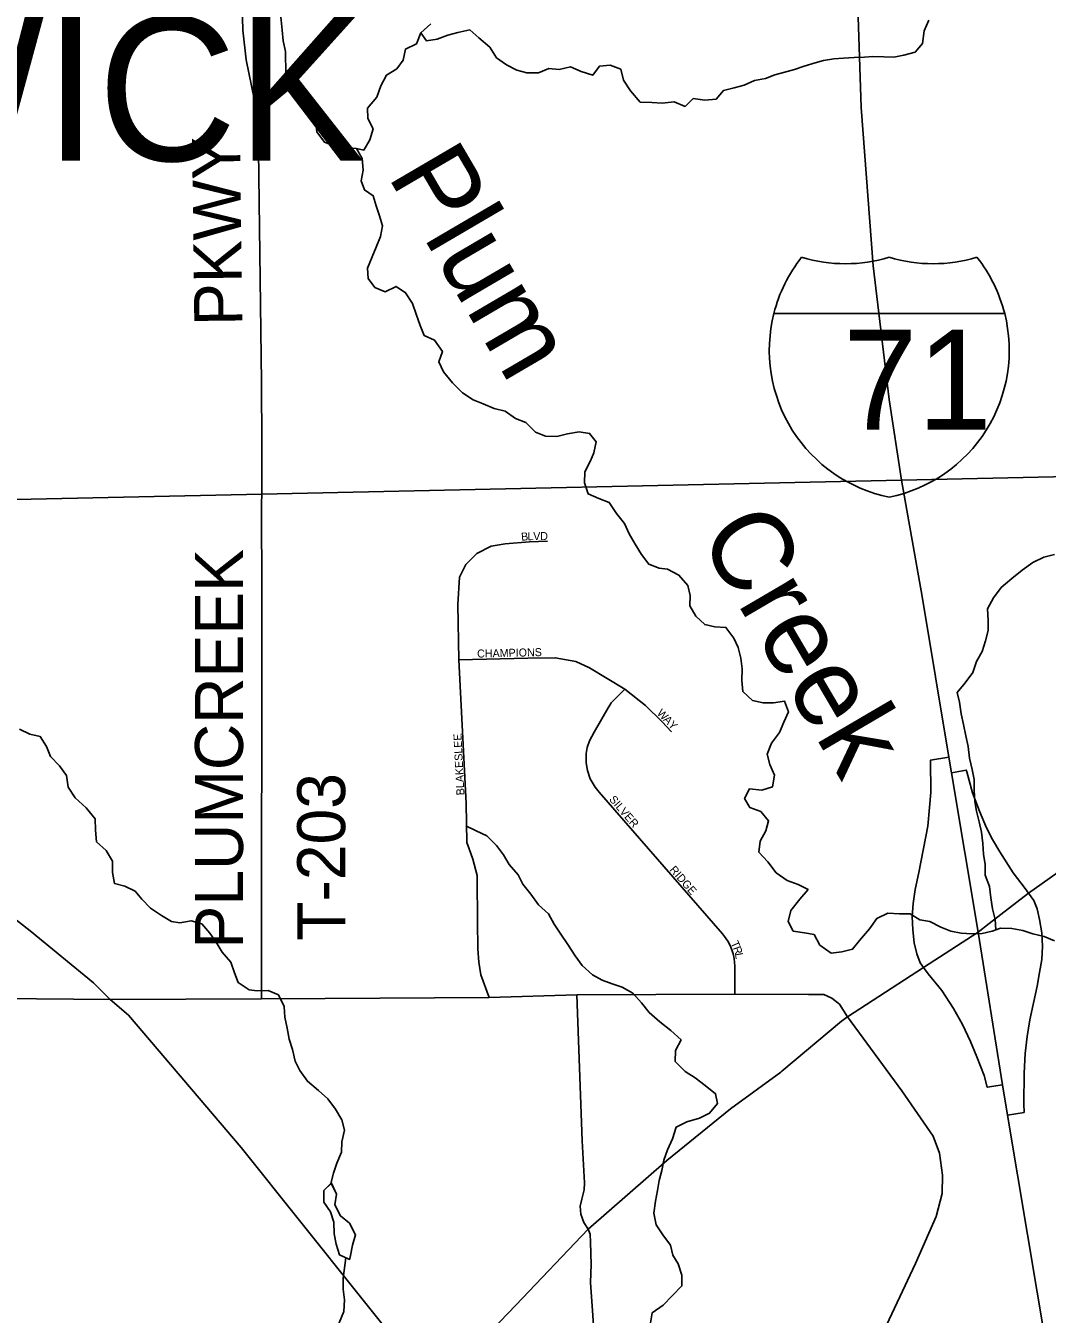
# Model space of a CAD drawing. Extents: x 1985906 to 2277390, y 930619 to 1324581.
# Drawn here: x 2157793 to 2164180, y 1161815 to 1169867 of the extents above; entities that cross this region are included whole.
import ezdxf

# ---------------------------------------------------------------- set-up
doc = ezdxf.new("R2010")
doc.units = 0
for name, color, linetype in [('GM_X_County_Road', 7, 'Continuous'), ('GM_X_Interchange_Ramps', 7, 'Continuous'), ('GM_X_Interstate_Location', 7, 'Continuous'), ('GM_X_Interstate_Route', 7, 'Continuous'), ('GM_X_Interstate_Shield', 7, 'Continuous'), ('GM_X_Minor_Lake', 7, 'Continuous'), ('GM_X_Minor_River', 7, 'Continuous'), ('GM_X_Minor_River_Text', 7, 'Continuous'), ('GM_X_State_Route', 7, 'Continuous'), ('GM_X_Township', 7, 'Continuous'), ('GM_X_Township_Road', 7, 'Continuous'), ('GM_X_Township_Road_Text', 7, 'Continuous'), ('GM_X_Township_Subdivision', 7, 'Continuous'), ('GM_X_Township_Subdivision_Text', 7, 'Continuous'), ('GM_X_Township_Text', 7, 'Continuous')]:
    doc.layers.add(name, color=color, linetype=linetype)

msp = doc.modelspace()

# ---------------------------------------------------------------- linework, layer by layer
at = {"layer": 'GM_X_County_Road'}
for points in [[(2156222.5, 1163761.3), (2157629.2, 1163787.3), (2158321.6, 1163781.3), (2159267.8, 1163785.3), (2159664.3, 1163787), (2160690.6, 1163793.9), (2161238.5, 1163810.2)], [(2161238.5, 1163810.2), (2162225.4, 1163815.7), (2162687.6, 1163813.4), (2162707.9, 1163813.6), (2162782, 1163813.8), (2162832.1, 1163789.9), (2162880.2, 1163751.9), (2162930, 1163672.5)], [(2162915.1, 1161191.9), (2163356.8, 1162131.4), (2163486.1, 1162426.4), (2163521.7, 1162568.9), (2163525.4, 1162683.1), (2163507, 1162821.5), (2163466.7, 1162927.6), (2163269.9, 1163211.7), (2162930, 1163672.5)]]:
    msp.add_lwpolyline(points, dxfattribs=at)
at = {"layer": 'GM_X_Interchange_Ramps'}
for points in [[(2163564.6, 1165296.3), (2163449.2, 1165276.6), (2163452.1, 1165075.8), (2163444.3, 1164981.2), (2163432.5, 1164864.5), (2163377, 1164575.2), (2163353.8, 1164468.3), (2163340.8, 1164382.5), (2163334.9, 1164299.9), (2163338.9, 1164216.9), (2163348.2, 1164136.7), (2163363.6, 1164067.3), (2163386.1, 1164010.7), (2163406.9, 1163981.7)], [(2164061.7, 1164446.4), (2164041.2, 1164475), (2163967.2, 1164574), (2163882.8, 1164705.3), (2163837.2, 1164781.5), (2163799.8, 1164855.1), (2163755.4, 1164958.6), (2163713.1, 1165074.1), (2163676, 1165204.2), (2163673.3, 1165215.1), (2163580.8, 1165199.3)], [(2163930.7, 1163058), (2164035.1, 1163075.6), (2164033.8, 1163129.5), (2164035.4, 1163320.3), (2164042.3, 1163444), (2164053.8, 1163551), (2164071.7, 1163655.1), (2164116.8, 1163864.8), (2164131.8, 1163950.9), (2164145.8, 1164031), (2164149.8, 1164113.4), (2164145.5, 1164198.2), (2164131.8, 1164281.5), (2164117.4, 1164347.5), (2164094.8, 1164399.9), (2164061.7, 1164446.4)], [(2163406.9, 1163981.7), (2163435.8, 1163941.4), (2163520, 1163838.3), (2163593, 1163725.9), (2163650.3, 1163626.4), (2163699, 1163519.7), (2163740.2, 1163423.4), (2163784.8, 1163306.2), (2163804.9, 1163233.1), (2163900.1, 1163249.1)]]:
    msp.add_lwpolyline(points, dxfattribs=at)
at = {"layer": 'GM_X_Interstate_Route'}
for points in [[(2163747.3, 1164202.4), (2163580.8, 1165199.3), (2163564.6, 1165296.3), (2163396.8, 1166300.5), (2163267.4, 1167027.3), (2163191.1, 1167531.9), (2163091.3, 1168366.4), (2163015.9, 1169357), (2162961.5, 1170995.3), (2162904.8, 1172075.7)], [(2165255.5, 1151731.9), (2165317.3, 1152662.3), (2165319.1, 1152689.2), (2165331.2, 1153491.5), (2165296, 1154328.5), (2165225.3, 1155193.1), (2165109.1, 1156042.5), (2164902.5, 1157342.4), (2164629.2, 1158860.1), (2164242.5, 1161207.5), (2163930.7, 1163058), (2163900.1, 1163249.1), (2163747.3, 1164202.4)]]:
    msp.add_lwpolyline(points, dxfattribs=at)
at = {"layer": 'GM_X_Interstate_Shield'}
for p, q in [((2162470.7, 1168069.5), (2163913.5, 1168069.5)), ((2163913.5, 1168069.5), (2162470.7, 1168069.5)), ((2163913.5, 1168069.5), (2162470.7, 1168069.5))]:
    msp.add_line(p, q, dxfattribs=at)
for centre, start, end in [((2163379.6, 1167839.6), 141.66896, 165.80665), ((2162918.1, 1169317.6), 253.00908, 286.99093), ((2163466, 1169317.6), 253.00908, 286.99093), ((2163004.6, 1167839.6), 14.19335, 38.33104), ((2163379.6, 1167839.6), 165.80665, 258.46304), ((2163004.6, 1167839.6), 281.53696, 14.19335)]:
    msp.add_arc(centre, 937.5, start, end, dxfattribs=at)
at = {"layer": 'GM_X_Minor_Lake'}
for points in [[(2159703.8, 1162634.4), (2159656, 1162587.6), (2159656.1, 1162515.5), (2159698, 1162455.4), (2159720, 1162389.3), (2159722.1, 1162317.2), (2159734.1, 1162253.1), (2159754.1, 1162185), (2159817.1, 1162156.2)], [(2159701.1, 1162631.7), (2159656, 1162587.6), (2159656.1, 1162515.5), (2159698, 1162455.4), (2159720, 1162389.3), (2159722.1, 1162317.2), (2159734.1, 1162253.1), (2159754.1, 1162185), (2159813.3, 1162157.9)], [(2159698.2, 1162626.6), (2159698.5, 1162623)], [(2159816.4, 1162153.7), (2159824, 1162181.1), (2159835.9, 1162247.2), (2159855.9, 1162311.3), (2159817.9, 1162383.4), (2159762, 1162429.4), (2159726, 1162497.5), (2159735.9, 1162565.6), (2159703.6, 1162634.7)], [(2159817.1, 1162156.2), (2159824, 1162181.1), (2159835.9, 1162247.2), (2159855.9, 1162311.3), (2159817.9, 1162383.4), (2159762, 1162429.4), (2159726, 1162497.5), (2159735.9, 1162565.6), (2159703.8, 1162634.4)]]:
    msp.add_lwpolyline(points, dxfattribs=at)
at = {"layer": 'GM_X_Minor_River'}
for points in [[(2159300.5, 1170518.1), (2159269.9, 1170437.5), (2159281.1, 1170369.5), (2159302.3, 1170297.8), (2159303.5, 1170231.7), (2159352.4, 1170174.4), (2159371.7, 1170102.6), (2159374.9, 1170032.6), (2159382, 1169970.6), (2159389.2, 1169902.6), (2159396.3, 1169840.6), (2159403.4, 1169772.6), (2159416.6, 1169706.7), (2159419.1, 1169564.5), (2159442.3, 1169496.8), (2159497.1, 1169443.7), (2159565.8, 1169398.8), (2159596.7, 1169345.2), (2159603.9, 1169277.3), (2159613.2, 1169205.3), (2159660.3, 1169140), (2159724.6, 1169115.1), (2159792.7, 1169104.2), (2159860.7, 1169099.4)], [(2159860.7, 1169099.4), (2159906.8, 1169090.2), (2159943.6, 1169155), (2159964.4, 1169223.5), (2159931.3, 1169287), (2159930.1, 1169353.1), (2159988.9, 1169420.2), (2160013.6, 1169492.8), (2160048.3, 1169559.5), (2160113.6, 1169598.7), (2160152.5, 1169653.5), (2160167.3, 1169721.9), (2160236.6, 1169755.2), (2160263.4, 1169823.8), (2160326.3, 1169879)], [(2160263.4, 1169823.8), (2160298.2, 1169774.3), (2160366, 1169783.5), (2160431.4, 1169808.7), (2160495, 1169825.8), (2160568.7, 1169841.1), (2160625.5, 1169792), (2160694.4, 1169733.1), (2160735.5, 1169667.7), (2160798.2, 1169622.8), (2160862.7, 1169589.8), (2160926.9, 1169572.9), (2160998.8, 1169574.2), (2161064.3, 1169599.4), (2161128.3, 1169594.5), (2161199.9, 1169611.8), (2161266.3, 1169580.9), (2161338.6, 1169558.1), (2161379.6, 1169614.9), (2161447.4, 1169622.1), (2161513.7, 1169595.2), (2161530.9, 1169527.4), (2161574, 1169460), (2161635.2, 1169391), (2161707.1, 1169388.2), (2161773.1, 1169383.4), (2161846.9, 1169392.7), (2161915.3, 1169363.8), (2161966.3, 1169412.8), (2162038.4, 1169402.1), (2162110.2, 1169409.3), (2162155.2, 1169462.2), (2162222.8, 1169479.4), (2162284.4, 1169496.5), (2162349.8, 1169525.7), (2162417.5, 1169538.9), (2162477.1, 1169560), (2162530.7, 1169575), (2162600.3, 1169594.2), (2162659.8, 1169615.3), (2162729.4, 1169636.5), (2162781.1, 1169649.5), (2162844.8, 1169660.6), (2162906.6, 1169665.7), (2162972.5, 1169668.8), (2163036.3, 1169672), (2163088.2, 1169674.9), (2163158.1, 1169674.1), (2163220.1, 1169671.2), (2163283.8, 1169684.3), (2163353.4, 1169701.6), (2163400.3, 1169756.5), (2163410.9, 1169836.8), (2163439.7, 1169903.4)], [(2159860.7, 1169099.4), (2159895.7, 1169037.9), (2159903, 1168965.9), (2159890.2, 1168897.6), (2159911.2, 1168841.9), (2159965.8, 1168804.8), (2159984.8, 1168743), (2160005.9, 1168679.2), (2160023, 1168617.4), (2160012.2, 1168551.1), (2159983.4, 1168484.5), (2159958.5, 1168424), (2159929.8, 1168353.3), (2159934.9, 1168287.3), (2159975.8, 1168231.9), (2160040.2, 1168205), (2160109.5, 1168238.3), (2160168.2, 1168199.2), (2160211.3, 1168131.9), (2160234.5, 1168064.2), (2160259.6, 1167994.5), (2160284.7, 1167930.8), (2160349.2, 1167901.9), (2160398.3, 1167832.6), (2160375.5, 1167766.1), (2160404.6, 1167704.5), (2160461.7, 1167635.4), (2160524.7, 1167572.4), (2160591.4, 1167529.5), (2160653.8, 1167504.5), (2160722.2, 1167475.7), (2160790.4, 1167458.8), (2160855.1, 1167413.9), (2160919.5, 1167387), (2160980.4, 1167327.9), (2161042.8, 1167303), (2161112.7, 1167300.2), (2161180.3, 1167317.4), (2161254, 1167328.7), (2161318.1, 1167319.8), (2161359, 1167266.4), (2161344.2, 1167198.1), (2161323.1, 1167147.6), (2161288.4, 1167078.9), (2161285.6, 1167010.7), (2161308.8, 1166943), (2161375.2, 1166912.1), (2161441.6, 1166887.2), (2161486.7, 1166819.9), (2161535.7, 1166756.7), (2161566.8, 1166693.1), (2161603.9, 1166627.6), (2161643, 1166562.2), (2161688, 1166502.9), (2161752.4, 1166478), (2161806.4, 1166470.9), (2161877, 1166434.1), (2161932.1, 1166368.9), (2161947.1, 1166307.1), (2161944.3, 1166242.9), (2161983.4, 1166177.5), (2162038.2, 1166124.4), (2162102.4, 1166111.5), (2162170.4, 1166106.7), (2162219.5, 1166039.4), (2162246.5, 1165981.8), (2162263.6, 1165916), (2162272.8, 1165848), (2162270.1, 1165775.8), (2162277.3, 1165705.9), (2162336.2, 1165650.8), (2162404.3, 1165636), (2162468.3, 1165635.1), (2162536, 1165646.3), (2162561.1, 1165578.6), (2162532.3, 1165514), (2162505.5, 1165451.4), (2162454.7, 1165384.4), (2162428, 1165315.8), (2162445.1, 1165250), (2162474.2, 1165184.4), (2162461.5, 1165110.1), (2162396, 1165090.9), (2162318, 1165097.6), (2162287, 1165038.9), (2162320, 1164981.4), (2162388.3, 1164956.6), (2162437.3, 1164897.3), (2162420.5, 1164834.9), (2162385.6, 1164772.2), (2162376.9, 1164701.9), (2162431.8, 1164642.8), (2162485, 1164573.6), (2162553.7, 1164524.7), (2162622.1, 1164499.9), (2162684.6, 1164468.9), (2162633.7, 1164407.9), (2162577, 1164338.8), (2162560.3, 1164268.4), (2162591.3, 1164208.9), (2162661.4, 1164198.1)], [(2163835.6, 1164208.6), (2163857.4, 1164217), (2163854.3, 1164281.1), (2163837.1, 1164348.9), (2163827.9, 1164416.8), (2163818.7, 1164488.8), (2163791.5, 1164558.4), (2163792.3, 1164624.6), (2163781.1, 1164690.5), (2163776, 1164756.5), (2163768.7, 1164828.5), (2163753.6, 1164892.3), (2163736.5, 1164958.1), (2163727.4, 1165020.1), (2163722.2, 1165088.1), (2163723, 1165156.2), (2163709.9, 1165220.1), (2163692.7, 1165289.9), (2163685.4, 1165363.9), (2163670.2, 1165429.7), (2163657, 1165499.6), (2163641.9, 1165567.5), (2163630.6, 1165639.4), (2163615.5, 1165701.2), (2163666.4, 1165760.2), (2163715.2, 1165825.2), (2163738, 1165893.7), (2163772.8, 1165956.4), (2163793.6, 1166022.9), (2163810.5, 1166087.3), (2163809.3, 1166151.4), (2163806.1, 1166223.4), (2163842.8, 1166292.2), (2163891.6, 1166357.2), (2163958.5, 1166412.4), (2164023.5, 1166465.6), (2164088.6, 1166512.9), (2164157.9, 1166546.1), (2164225.5, 1166563.3)], [(2157753.6, 1165470.3), (2157818, 1165439.4), (2157884.2, 1165424.5), (2157923.3, 1165363.1), (2157948.3, 1165299.4), (2158005.3, 1165242.3), (2158048.3, 1165181), (2158057.6, 1165109), (2158102.7, 1165041.7), (2158171.7, 1164978.8), (2158226.8, 1164911.7), (2158230.1, 1164839.6), (2158235.3, 1164767.6), (2158296.2, 1164712.5), (2158335.3, 1164647.1), (2158334.6, 1164575), (2158347.8, 1164507.1), (2158412, 1164490.2), (2158476.5, 1164459.3), (2158519.3, 1164407.9), (2158574.2, 1164352.8), (2158642.9, 1164305.9), (2158705.5, 1164269), (2158755.6, 1164261.8), (2158827.3, 1164273.1), (2158893.5, 1164254.2), (2158944.4, 1164197), (2158983.4, 1164139.6), (2159020.4, 1164078.2), (2159075.5, 1164015), (2159098.7, 1163947.3), (2159121.7, 1163887.6), (2159190.4, 1163842.8), (2159240.4, 1163835.6), (2159308.3, 1163838.8), (2159372.7, 1163809.9), (2159407.9, 1163738.4), (2159413.1, 1163670.4), (2159428.3, 1163602.5), (2159439.5, 1163534.6), (2159460.6, 1163468.9), (2159477.9, 1163397.1), (2159506.9, 1163337.5), (2159554, 1163270.2), (2159622.9, 1163213.3), (2159681.8, 1163160.2), (2159730.8, 1163097), (2159770, 1163029.6), (2159785.1, 1162965.8), (2159770.4, 1162891.4), (2159767.5, 1162827.2), (2159738.8, 1162758.6), (2159717.9, 1162696.1), (2159701.1, 1162631.7)], [(2161699.7, 1161761.3), (2161710.6, 1161823.6), (2161777.7, 1161870.9), (2161834.6, 1161930), (2161895.4, 1161991.1), (2161894.2, 1162059.2), (2161873, 1162128.9), (2161838.1, 1162184.4), (2161825, 1162246.3), (2161775.9, 1162311.5), (2161734.9, 1162372.9), (2161719.6, 1162446.8), (2161730.3, 1162521.1), (2161743.1, 1162587.4), (2161754, 1162649.7), (2161770.8, 1162712.1), (2161781.6, 1162778.4), (2161806.5, 1162842.9), (2161837.2, 1162911.6), (2161859.9, 1162984.1), (2161927.2, 1163017.3), (2162004.7, 1163040.7), (2162068.1, 1163071.9), (2162118.9, 1163130.9), (2162105.9, 1163192.7), (2162041.1, 1163243.7), (2161978.3, 1163292.7), (2161915.7, 1163331.6), (2161852.7, 1163394.6), (2161855.5, 1163462.8), (2161890.2, 1163529.5), (2161825.3, 1163588.5), (2161758.4, 1163641.4), (2161691.5, 1163700.3), (2161642.5, 1163761.6), (2161589.5, 1163820.7), (2161522.9, 1163859.6), (2161458.6, 1163880.5), (2161396.3, 1163903.5), (2161335.8, 1163936.5), (2161272.9, 1163993.5), (2161227.9, 1164054.8), (2161182.7, 1164126.1), (2161137.6, 1164189.4), (2161096.5, 1164252.8), (2161061.5, 1164316.3), (2160998.5, 1164373.3), (2160951.4, 1164440.6), (2160900.4, 1164501.8), (2160871.4, 1164561.4), (2160816.4, 1164624.5), (2160779.3, 1164686), (2160736.4, 1164743.3), (2160675.4, 1164804.3), (2160608.9, 1164835.2), (2160544.5, 1164866.2)], [(2162661.4, 1164198.1), (2162721.5, 1164187.1), (2162758.6, 1164121.7), (2162829.4, 1164070.8), (2162895.1, 1164080), (2162962.8, 1164095.2), (2163005.7, 1164150), (2163068.4, 1164223.2), (2163113.2, 1164288.1), (2163182.5, 1164321.4), (2163256.5, 1164316.7), (2163322.4, 1164317.8), (2163383, 1164278.8), (2163445, 1164269.9), (2163513.6, 1164233.1), (2163575.9, 1164208.1), (2163642.1, 1164195.2), (2163708, 1164192.4), (2163771.9, 1164193.5), (2163835.6, 1164208.6)], [(2163835.6, 1164208.6), (2163887.2, 1164227.6), (2163959.1, 1164224.8), (2164027.3, 1164212), (2164089.5, 1164193), (2164159.7, 1164176.2), (2164224.1, 1164149.3)], [(2159691.4, 1161706.1), (2159752.4, 1161761.2), (2159781.1, 1161831.8), (2159785.8, 1161904), (2159778.6, 1161972), (2159777.4, 1162040.1), (2159795.3, 1162166.9)]]:
    msp.add_lwpolyline(points, dxfattribs=at)
at = {"layer": 'GM_X_State_Route'}
for points in [[(2163817.2, 1164256.6), (2164061.7, 1164446.4), (2164725.5, 1164915.1), (2165178.4, 1165249)], [(2162520.8, 1163333.9), (2162893.2, 1163646.2), (2162930, 1163672.5), (2163406.9, 1163981.7), (2163747.3, 1164202.4), (2163817.2, 1164256.6)], [(2157143.5, 1156308.8), (2157143.5, 1156309.4), (2157135.7, 1156657.1), (2157144.7, 1157019.9), (2157190, 1157482.9), (2157238.7, 1157725.3), (2157335.4, 1157995.7), (2157458.1, 1158193.8), (2157518.8, 1158278.2), (2157620.8, 1158419.9), (2157845.5, 1158680), (2158010.5, 1158844.4), (2158092.3, 1158925.9), (2158776.6, 1159653.8), (2160363, 1161353.5), (2160406, 1161399.6), (2160857.2, 1161870.9), (2161310.1, 1162347.2), (2161802.1, 1162775.3), (2162199.7, 1163097.7), (2162513.7, 1163328), (2162520.8, 1163333.9)]]:
    msp.add_lwpolyline(points, dxfattribs=at)
at = {"layer": 'GM_X_Township'}
for points in [[(2165310.8, 1172112), (2165357.7, 1167072.5), (2163267.4, 1167027.3), (2159268.3, 1166940.7), (2154462.4, 1166836.7), (2149729, 1166734.2), (2144629.8, 1166623.8), (2139668.5, 1166493.7), (2139656.8, 1167688.3), (2139644.7, 1169748.4), (2139611.5, 1172078.9)], [(2139668.5, 1166493.7), (2144629.8, 1166623.8), (2149729, 1166734.2), (2154462.4, 1166836.7), (2159268.3, 1166940.7), (2163267.4, 1167027.3), (2165357.7, 1167072.5), (2165382.3, 1165399.2), (2165422.7, 1161230.6), (2165479.2, 1155198), (2165479, 1152728.9), (2165484.7, 1152262.1), (2165492.6, 1150411.1)]]:
    msp.add_lwpolyline(points, dxfattribs=at)
at = {"layer": 'GM_X_Township_Road'}
for points in [[(2159267.3, 1166882.4), (2159268.3, 1166940.7), (2159270.3, 1167250.9), (2159266.8, 1167639.5), (2159247.7, 1169087.6), (2159237.7, 1169301.8), (2159220.8, 1169409.8), (2159170.7, 1169653.8), (2159151.1, 1169839.9), (2159142.3, 1170146.3), (2159112.1, 1172604)], [(2154422.7, 1166867.3), (2154462.4, 1166836.7), (2154507.5, 1166805.9), (2156187.8, 1165477.4), (2157048.1, 1164812.2), (2157820.2, 1164210.9), (2158217.2, 1163885.2), (2158321.6, 1163781.3), (2158435.9, 1163683.4), (2159140.5, 1162857.3), (2160258.9, 1161457.1)], [(2159267.8, 1163785.3), (2159270.2, 1166358.5), (2159266.4, 1166832.1), (2159267.3, 1166882.4)], [(2161384.3, 1161159.5), (2161324, 1162013.4), (2161327.7, 1162125.7), (2161323.3, 1162264), (2161321.2, 1162314.1), (2161310.1, 1162347.2), (2161282.9, 1162388.2), (2161262.8, 1162440.3), (2161258.7, 1162490.4), (2161270.5, 1162534.5), (2161284.4, 1162592.7), (2161286.3, 1162636.8), (2161271.6, 1162897.4), (2161238.5, 1163810.2)]]:
    msp.add_lwpolyline(points, dxfattribs=at)
at = {"layer": 'GM_X_Township_Subdivision'}
for points in [[(2160690.6, 1163793.9), (2160637.4, 1163935.6), (2160625, 1164014.3), (2160619, 1164098.1), (2160617.2, 1164270), (2160614.8, 1164534.9), (2160614.6, 1164556.5), (2160588.4, 1164658.4), (2160565.3, 1164723.8), (2160551.7, 1164763.7), (2160547.1, 1165006.8), (2160501.9, 1165904.5), (2160495.3, 1166250.4), (2160505.2, 1166421.5), (2160544.7, 1166500.5), (2160613.8, 1166569.6), (2160702.7, 1166615.7), (2160791.5, 1166628.8), (2160942.9, 1166642), (2161054.8, 1166645.3)], [(2160501.9, 1165904.5), (2160933, 1165914.7), (2161104.2, 1165917.9), (2161232.6, 1165894.9), (2161318.1, 1165855.4), (2161538.6, 1165720.5), (2161667, 1165618.4), (2161772.3, 1165516.4), (2161831.5, 1165453.9)], [(2162225.4, 1163815.7), (2162225.4, 1163991.7), (2162224.7, 1164013.2), (2162221.8, 1164038.3), (2162215.7, 1164067.7), (2162208.2, 1164091.8), (2162197.3, 1164118.6), (2162182.9, 1164145.6), (2162162.8, 1164175.1), (2162148.4, 1164192.4), (2161378.8, 1165077.7), (2161353.5, 1165107.8), (2161322.4, 1165160.9), (2161304.5, 1165211.9), (2161296.3, 1165261.8), (2161297.2, 1165318.2), (2161303.8, 1165355.9), (2161317.3, 1165397.9), (2161346.1, 1165452.2), (2161434.1, 1165604.7), (2161444.5, 1165621.9), (2161453.2, 1165635.2), (2161538.6, 1165720.5)]]:
    msp.add_lwpolyline(points, dxfattribs=at)

# ---------------------------------------------------------------- texts
at = {"layer": 'GM_X_Interstate_Location'}
for s in ['-', '.', ',']:
    msp.add_text(s, height=1, dxfattribs=at).set_placement((2163191.9, 1167670.5))
msp.add_text('71', height=1, rotation=0.00001, dxfattribs=at).set_placement((2162987.6, 1167463.5))
at = {"layer": 'GM_X_Interstate_Shield'}
msp.add_text('71', height=625, dxfattribs=at).set_placement((2162903.3, 1167342.9))
at = {"layer": 'GM_X_Minor_River_Text'}
for s, height, rotation, p in [('Plum', 500.25, 300.36223, (2160050.9, 1168932.5)), ('Creek', 500.23, 300.3639, (2161993.4, 1166678.6))]:
    msp.add_text(s, height=height, rotation=rotation, dxfattribs=at).set_placement(p)
at = {"layer": 'GM_X_Township_Road_Text'}
for s, rotation, p in [('PKWY', 90.70207, (2159147.2, 1167993)), ('PLUMCREEK', 90, (2159151.5, 1164100.4)), ('T-203', 90, (2159790.3, 1164148.9))]:
    msp.add_text(s, height=300, rotation=rotation, dxfattribs=at).set_placement(p)
at = {"layer": 'GM_X_Township_Subdivision_Text'}
for s, rotation, p in [('B', 4.66883, (2160892.3, 1166648.6)), ('L', 1.91279, (2160931.1, 1166651.8)), ('V', 0.1093, (2160965.9, 1166652.9)), ('D', 0.00001, (2161009.8, 1166653)), ('CHAMPIONS', 1.39907, (2160615.8, 1165918.3)), ('W', 314.79788, (2161735.9, 1165567.9)), ('A', 313.42345, (2161775.9, 1165527.6)), ('Y', 312.88234, (2161806.1, 1165495.7)), ('BLAKESLEE', 92.89981, (2160536.3, 1165059.2)), ('SILVER', 310.85767, (2161437.2, 1165030.6)), ('RIDGE', 311.08102, (2161815.5, 1164590.6)), ('T', 293.85153, (2162199.8, 1164135.1)), ('R', 290.02461, (2162213.7, 1164103.7)), ('L', 279.63297, (2162226.7, 1164068.8))]:
    msp.add_text(s, height=50, rotation=rotation, dxfattribs=at).set_placement(p)
at = {"layer": 'GM_X_Township_Text'}
msp.add_text('BRUNSWICK', height=900, rotation=0.00001, dxfattribs=at).set_placement((2152559.9, 1169023.5))

doc.saveas('drawing.dxf')
